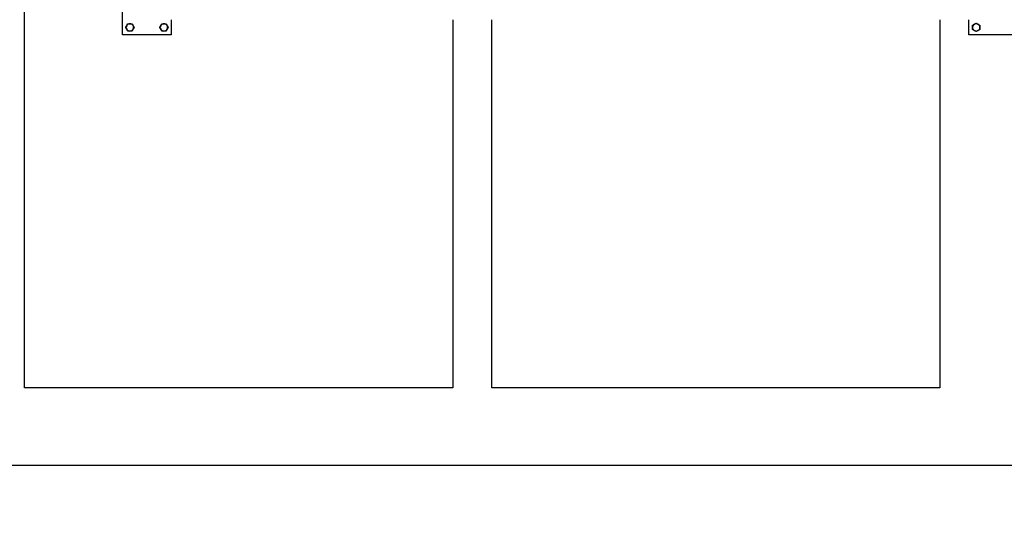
# Model space of a CAD drawing. Header units: inches. Extents: x 24 to 1128, y -94 to 748.
# Tile 531 of 573: x 628 to 729, y 458 to 510. Entities that reach past the tile are written whole.
import ezdxf

# ---------------------------------------------------------------- set-up
doc = ezdxf.new("R2010")
doc.units = ezdxf.units.IN
doc.header["$LTSCALE"] = 32
doc.header["$MEASUREMENT"] = 0
doc.layers.add('Dimension (ANSI)', color=7, linetype='Continuous', lineweight=25)
doc.layers.add('Visible (ANSI)', color=7, linetype='Continuous', lineweight=30)
doc.styles.add('Note Text (ANSI)', font='tahoma.ttf')
doc.dimstyles.new('Architectural (ANSI)', dxfattribs={"dimscale": 32, "dimtxt": 0.125, "dimasz": 0.098425, "dimexe": 0.125, "dimexo": 0.0625, "dimgap": 0.031496, "dimtad": 0, "dimtih": 1, "dimtoh": 1, "dimdec": 4, "dimrnd": 1e-08, "dimzin": 3, "dimdsep": 46, "dimlunit": 4, "dimtxsty": 'Note Text (ANSI)', "dimcen": 0.09, "dimdle": 0.393701, "dimclrd": 256, "dimclre": 256, "dimclrt": 256, "dimadec": 0, "dimazin": 3, "dimtfac": 0.96, "dimtofl": 0, "dimtmove": 0, "dimatfit": 3, "dimfxl": 1, "dimfrac": 2, "dimtolj": 1, "dimtzin": 12, "dimlwd": -1, "dimlwe": -1, "dimarcsym": 0})

# ---------------------------------------------------------------- blocks, each defined once
blk = doc.blocks.new('*D15')
at = {"layer": 'Defpoints', "color": 0, "transparency": 16777216}
for p in [(730.38, 552.03), (472.38, 538.2), (730.38, 454.75)]:
    blk.add_point(p, dxfattribs=at)
at = {"layer": 'Dimension (ANSI)', "transparency": 16777216}
for p, q in [((730.38, 550.03), (730.38, 450.75)), ((472.38, 536.2), (472.38, 450.75)), ((475.53, 454.75), (556.99, 454.75)), ((727.23, 454.75), (572.78, 454.75))]:
    blk.add_line(p, q, dxfattribs=at)
for points in [[(475.53, 455.27), (475.53, 454.22), (472.38, 454.75)], [(727.23, 455.27), (727.23, 454.22), (730.38, 454.75)]]:
    blk.add_solid(points, dxfattribs=at)
at = {"layer": 'Dimension (ANSI)', "transparency": 16777216, "insert": (557.99, 456.83), "char_height": 4, "attachment_point": 1, "style": 'Note Text (ANSI)'}
blk.add_mtext('\\A1;21\'-6"', dxfattribs=at)

msp = doc.modelspace()

# ---------------------------------------------------------------- linework, layer by layer
at = {"layer": 'Visible (ANSI)'}
for p, q in [((628.38339, 471.84902), (628.38339, 587.84902)), ((638.46339, 508.10892), (638.46339, 513.10892)), ((643.46339, 509.64892), (643.46339, 508.10892)), ((672.38339, 509.64892), (672.38339, 471.84902)), ((676.38339, 471.84902), (676.38339, 509.64892)), ((722.38339, 509.64892), (722.38339, 471.84902)), ((725.38339, 508.10892), (725.38339, 509.64892)), ((643.46339, 508.10892), (638.46339, 508.10892)), ((730.38339, 508.10892), (725.38339, 508.10892)), ((672.38339, 471.84902), (628.38339, 471.84902)), ((722.38339, 471.84902), (676.38339, 471.84902)), ((730.38339, 463.84902), (472.38339, 463.84902))]:
    msp.add_line(p, q, dxfattribs=at)
for centre, start, end in [((639.21339, 508.85892), 150, 210), ((639.21339, 508.85892), 90, 150), ((639.21339, 508.85892), 210, 270), ((639.21339, 508.85892), 30, 90), ((639.21339, 508.85892), 270, 330), ((639.21339, 508.85892), 330, 30), ((642.71339, 508.85892), 150, 210), ((642.71339, 508.85892), 90, 150), ((642.71339, 508.85892), 210, 270), ((642.71339, 508.85892), 30, 90), ((642.71339, 508.85892), 270, 330), ((642.71339, 508.85892), 330, 30), ((726.13339, 508.85892), 120, 180), ((726.13339, 508.85892), 180, 240), ((726.13339, 508.85892), 60, 120), ((726.13339, 508.85892), 0, 60), ((726.13339, 508.85892), 300, 0), ((726.13339, 508.85892), 240, 300)]:
    msp.add_arc(centre, 0.375, start, end, dxfattribs=at)
for points in [[(638.78038, 508.85892), (638.83839, 508.95941), (638.88863, 509.04642)], [(638.88863, 508.67142), (638.83839, 508.75844), (638.78038, 508.85892)], [(638.88863, 509.04642), (638.93887, 509.13344), (638.99689, 509.23392)], [(638.99689, 508.48392), (638.93887, 508.58441), (638.88863, 508.67142)], [(638.99689, 509.23392), (639.11291, 509.23392), (639.21339, 509.23392)], [(639.21339, 509.23392), (639.31387, 509.23392), (639.4299, 509.23392)], [(639.4299, 509.23392), (639.48791, 509.13344), (639.53815, 509.04642)], [(639.53815, 508.67142), (639.48791, 508.58441), (639.4299, 508.48392)], [(639.53815, 509.04642), (639.58839, 508.95941), (639.64641, 508.85892)], [(639.64641, 508.85892), (639.58839, 508.75844), (639.53815, 508.67142)], [(642.28038, 508.85892), (642.33839, 508.95941), (642.38863, 509.04642)], [(642.38863, 508.67142), (642.33839, 508.75844), (642.28038, 508.85892)], [(642.38863, 509.04642), (642.43887, 509.13344), (642.49689, 509.23392)], [(642.49689, 508.48392), (642.43887, 508.58441), (642.38863, 508.67142)], [(642.49689, 509.23392), (642.61291, 509.23392), (642.71339, 509.23392)], [(642.71339, 509.23392), (642.81387, 509.23392), (642.9299, 509.23392)], [(642.9299, 509.23392), (642.98791, 509.13344), (643.03815, 509.04642)], [(643.03815, 508.67142), (642.98791, 508.58441), (642.9299, 508.48392)], [(643.03815, 509.04642), (643.08839, 508.95941), (643.14641, 508.85892)], [(643.14641, 508.85892), (643.08839, 508.75844), (643.03815, 508.67142)], [(725.75839, 509.07543), (725.85887, 509.13344), (725.94589, 509.18368)], [(725.75839, 508.85892), (725.75839, 508.95941), (725.75839, 509.07543)], [(725.75839, 508.64242), (725.75839, 508.75844), (725.75839, 508.85892)], [(725.94589, 509.18368), (726.03291, 509.23392), (726.13339, 509.29194)], [(726.13339, 509.29194), (726.23387, 509.23392), (726.32089, 509.18368)], [(726.32089, 509.18368), (726.40791, 509.13344), (726.50839, 509.07543)], [(726.50839, 509.07543), (726.50839, 508.95941), (726.50839, 508.85892)], [(726.50839, 508.85892), (726.50839, 508.75844), (726.50839, 508.64242)], [(639.21339, 508.48392), (639.11291, 508.48392), (638.99689, 508.48392)], [(639.4299, 508.48392), (639.31387, 508.48392), (639.21339, 508.48392)], [(642.71339, 508.48392), (642.61291, 508.48392), (642.49689, 508.48392)], [(642.9299, 508.48392), (642.81387, 508.48392), (642.71339, 508.48392)], [(725.94589, 508.53417), (725.85887, 508.58441), (725.75839, 508.64242)], [(726.13339, 508.42591), (726.03291, 508.48392), (725.94589, 508.53417)], [(726.32089, 508.53417), (726.23387, 508.48392), (726.13339, 508.42591)], [(726.50839, 508.64242), (726.40791, 508.58441), (726.32089, 508.53417)]]:
    msp.add_rational_spline(points, [1, 1.0379548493, 1], degree=2, dxfattribs=at)

# ---------------------------------------------------------------- dimensions: what is measured, and where the dimension line sits
at = {"layer": 'Dimension (ANSI)'}
dim = msp.add_linear_dim(base=(730.38339, 454.74665), p1=(472.38339, 538.19802), p2=(730.38339, 552.02892), dimstyle='Architectural (ANSI)', override={"dimgap": 0.031496, "dimtih": 0, "dimtoh": 0, "dimdec": 4, "dimlfac": 1, "dimtol": 0, "dimlim": 0, "dimtp": 0, "dimtm": 0, "dimtdec": 2, "dimatfit": 1}, dxfattribs=at)
dim.commit()
dim.dimension.update_dxf_attribs({"geometry": '*D15', "text_midpoint": (564.88339, 454.74665), "dimtype": 160})

doc.saveas('drawing.dxf')
